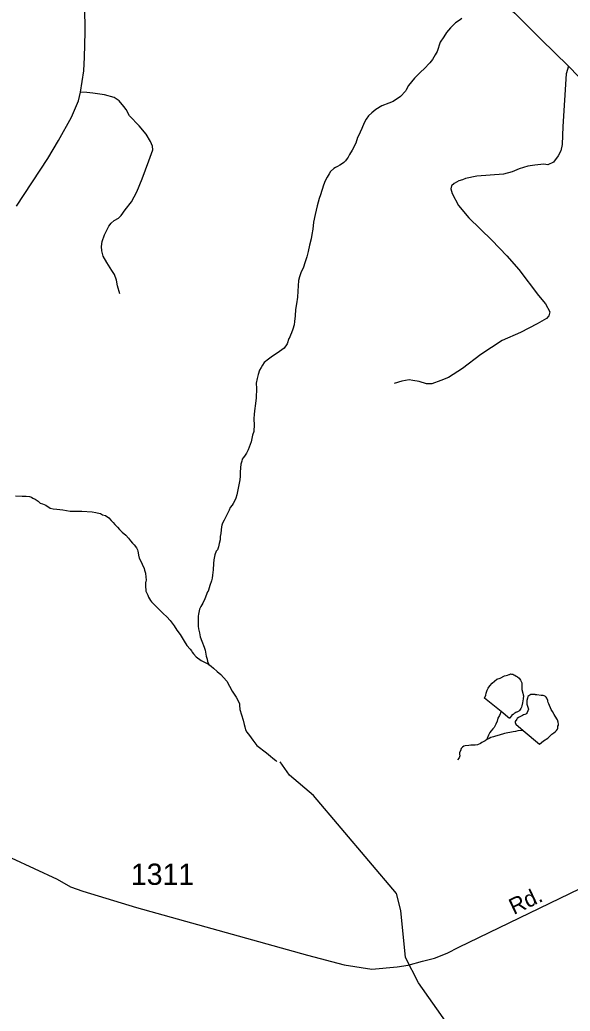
# Model space of a CAD drawing. Extents: x 2220236 to 2384410, y 720751 to 894131.
# Drawn here: x 2267338 to 2270572, y 818722 to 824550 of the extents above; entities that cross this region are included whole.
import ezdxf

# ---------------------------------------------------------------- set-up
doc = ezdxf.new("R2010")
doc.units = 0
for name, color, linetype in [('Exist Hydrographic Misc Water Feature', 7, 'Continuous'), ('Exist Hydrographic Pond Under 1500 Sq Ft', 7, 'Continuous'), ('Exist Road Non-System Type 51', 7, 'Continuous'), ('Exist Road Secondary Type 51 Attributed', 7, 'Continuous'), ('Exist Road Secondary Type 51 Label', 7, 'Continuous'), ('Exist Road Secondary Type 51 Number Label', 7, 'Continuous')]:
    doc.layers.add(name, color=color, linetype=linetype)

msp = doc.modelspace()

# ---------------------------------------------------------------- linework, layer by layer
at = {"layer": 'Exist Hydrographic Misc Water Feature'}
for points in [[(2269935.1, 824557.6), (2269919.2, 824547.4), (2269899.2, 824533.1), (2269885.5, 824519.3), (2269869.7, 824503.2), (2269845.9, 824475.2), (2269830.3, 824450.9), (2269808.6, 824418.5), (2269791.1, 824364.8), (2269779.2, 824344.4), (2269763.2, 824317.8), (2269747.7, 824297.5), (2269713.8, 824261.4), (2269694.1, 824243.8), (2269656.6, 824206.8), (2269622.6, 824164.9), (2269609, 824138.9), (2269605.2, 824130.8), (2269575.7, 824100.3), (2269531.8, 824070), (2269505.7, 824059.7), (2269466, 824045.1), (2269430.4, 824022.9), (2269406.4, 824004.4), (2269386.7, 823986.8), (2269372.9, 823966.7), (2269361.2, 823944.7), (2269347.5, 823912.1), (2269337.8, 823890.4), (2269329.6, 823872.5), (2269321.7, 823857.9), (2269312.2, 823826), (2269290.7, 823783.8), (2269274.7, 823757.8), (2269266.9, 823743.3), (2269261.1, 823735.2), (2269251, 823721.6), (2269241, 823711), (2269227.3, 823701.4), (2269219.3, 823695), (2269205.4, 823688.8), (2269193.5, 823682.5), (2269183.5, 823677.1), (2269164.1, 823658.5), (2269155.9, 823644.9), (2269144.1, 823626.1), (2269132.2, 823604.3), (2269122.4, 823578.3), (2269105.2, 823521.9), (2269097.2, 823500.1), (2269085.5, 823457.7), (2269073.9, 823405.5), (2269064.5, 823361.4), (2269059, 823319.5), (2269053.1, 823287.8), (2269049.3, 823263.3), (2269039.7, 823225.8), (2269032, 823188.9), (2269024.5, 823157.2), (2269012.6, 823121.4), (2269004.8, 823095.3), (2268989.4, 823062.8), (2268981.7, 823039), (2268975.7, 823017.2), (2268974.1, 822986.7), (2268972.4, 822954.9), (2268968.7, 822918.9), (2268963, 822880.3), (2268957.4, 822847), (2268955.7, 822811), (2268952, 822776.6), (2268950.3, 822757), (2268942.5, 822730.9), (2268934.6, 822710.4), (2268928.7, 822696.7), (2268920.7, 822676.2), (2268919.1, 822676.3), (2268909, 822646.3), (2268891.4, 822620.4), (2268849.7, 822590.1), (2268821.8, 822573.3), (2268800.1, 822555.1), (2268774.1, 822534.9), (2268764.3, 822520.4), (2268756.5, 822506.8)], [(2268756.5, 822506.8), (2268746.7, 822490.6), (2268738.9, 822464.5), (2268733.2, 822442.3), (2268727.4, 822414.5), (2268727.7, 822382.7), (2268726.2, 822328.6), (2268722.6, 822294.3), (2268716.8, 822252.4), (2268715, 822230.5), (2268712.9, 822206.6), (2268713.4, 822198.4), (2268715.5, 822172.1), (2268715.4, 822168.1), (2268715.8, 822156.7), (2268713.9, 822144.2), (2268712, 822130.5), (2268705.9, 822108.3), (2268696.6, 822068.5), (2268684.8, 822038.2), (2268678.9, 822022), (2268669, 822001.8), (2268657.5, 821985.7), (2268649.4, 821976), (2268645.3, 821967.9), (2268641.8, 821955.5), (2268635.8, 821937.6), (2268632.3, 821893.4), (2268632.4, 821867.1), (2268630.6, 821845.8), (2268618.9, 821787), (2268613.4, 821757.6), (2268607.7, 821737.4), (2268599.5, 821721.2), (2268591.7, 821707.2), (2268585.9, 821696.9), (2268574.1, 821683), (2268568.2, 821666.7), (2268558.3, 821647.3), (2268548.4, 821628.8), (2268538.8, 821608.3), (2268528.9, 821590.5), (2268525.1, 821578.4), (2268523.2, 821568.6), (2268521.2, 821552.2), (2268519.8, 821531), (2268515.5, 821512), (2268514.1, 821492.4), (2268510.1, 821472.1), (2268506.1, 821452.5), (2268498.5, 821434.6), (2268492.4, 821426.6), (2268482.8, 821404.5), (2268480.9, 821394), (2268476.9, 821376), (2268475.2, 821353.8), (2268473.4, 821316.1), (2268469.8, 821286), (2268467.8, 821268), (2268464.2, 821252.3), (2268454.4, 821224), (2268446.7, 821197.9), (2268442.5, 821188.2), (2268440.6, 821188.2), (2268425.3, 821145.9), (2268413.2, 821119.9), (2268401.4, 821101.1), (2268393.5, 821085.9), (2268389.8, 821065.3), (2268388, 821055.5), (2268386.1, 821043.4), (2268386.5, 821017.1), (2268386.1, 820999.1), (2268386.5, 820985), (2268388.5, 820969.5), (2268392.9, 820947.1), (2268397.4, 820923.4), (2268407.3, 820897.6), (2268421.7, 820861.2), (2268425.9, 820844.1), (2268432.1, 820809.5), (2268438.3, 820792), (2268440.3, 820778.2), (2268448.1, 820759)], [(2267312.1, 821751.8), (2267352.1, 821750.3), (2267374.1, 821750.5), (2267394.1, 821748.4), (2267406.1, 821744.2), (2267414.2, 821738.2), (2267428.2, 821733), (2267444.3, 821720.5), (2267456.2, 821708.8), (2267470.6, 821705.2), (2267490.4, 821697.2), (2267516.6, 821679.6), (2267532.6, 821676), (2267554.5, 821673.9), (2267590.5, 821669.9), (2267632.7, 821662.5), (2267702.5, 821661), (2267762.5, 821658.1), (2267784.7, 821653.4), (2267792.5, 821651.6), (2267810.8, 821648), (2267822.8, 821640.5), (2267840.8, 821636.9), (2267860.8, 821622.3), (2267875.2, 821606.6), (2267885.2, 821594.9), (2267895.4, 821583.2), (2267911.5, 821567.2), (2267923.7, 821553.1), (2267939.7, 821537.1), (2267959.7, 821519.6), (2267976.1, 821501.9), (2267988.2, 821486.2), (2268000.4, 821473.5), (2268010.4, 821464.4), (2268022.8, 821446.1), (2268028.5, 821434.5), (2268030.6, 821426.3), (2268033, 821416.4), (2268035, 821402.2), (2268038.9, 821385.8), (2268049.1, 821368.5), (2268057.2, 821350.3), (2268067.8, 821324.5), (2268069.6, 821314.6), (2268075.8, 821296.4), (2268078.3, 821274.4), (2268079.9, 821258.6), (2268078.4, 821246.5), (2268076.3, 821242.3), (2268076.6, 821224.3), (2268076.7, 821216.1), (2268078.7, 821199), (2268078.8, 821190.8), (2268082.9, 821182.5), (2268089.2, 821168.2), (2268093.2, 821156.7), (2268105.3, 821136.8), (2268111.3, 821128.4), (2268141.8, 821096.6)], [(2268141.8, 821096.6), (2268179.8, 821059.1), (2268202.3, 821039.6), (2268220.6, 821019.6), (2268244.5, 820987.9), (2268260.7, 820962.3), (2268279.2, 820936.4), (2268303.3, 820896.5), (2268319.6, 820872.5), (2268337.8, 820850.8), (2268345.8, 820840.8), (2268349.9, 820833.2), (2268357.9, 820823.2), (2268373.9, 820804.8), (2268402.4, 820783.9), (2268434.5, 820767.5), (2268448.1, 820759)], [(2268448.1, 820759), (2268462.7, 820749.9), (2268476.8, 820738.1), (2268496.8, 820718), (2268519, 820700.2), (2268535.1, 820684.4), (2268553.3, 820661.1), (2268585.9, 820603), (2268608.4, 820567.1), (2268628.7, 820529.9), (2268628.5, 820521.8), (2268630.9, 820495.5), (2268641, 820463.1), (2268649.6, 820433.4), (2268655.7, 820408), (2268660, 820393.8), (2268663.8, 820375.7), (2268672.1, 820361.8), (2268688.4, 820341.8), (2268706.5, 820314.2), (2268730.8, 820284.1), (2268787, 820241.3), (2268811.2, 820221.1), (2268825.4, 820209.4), (2268841.5, 820194.9), (2268848.3, 820189.2)], [(2270166, 820483.4), (2270156.6, 820459.6), (2270146.5, 820445.1), (2270142.8, 820427.1), (2270135.3, 820409.2), (2270131.2, 820401.1), (2270125, 820389.1), (2270117.3, 820381.1), (2270107.2, 820370.4), (2270099.5, 820360.8), (2270093.7, 820348.7), (2270091.6, 820344.5), (2270087.8, 820334.8), (2270085.8, 820330.9), (2270084, 820325), (2270083.9, 820322.7), (2270081.9, 820318.5)], [(2270296.9, 820372.4), (2270265.3, 820370.4), (2270251.5, 820365.8), (2270237.3, 820363.8), (2270187.2, 820353.4), (2270155.6, 820344.8), (2270133.5, 820338.7), (2270121.6, 820335), (2270105.8, 820331.1), (2270095.8, 820324.8), (2270081.9, 820318.5)], [(2270081.9, 820318.5), (2270071.9, 820310.5), (2270063.9, 820306.7), (2270052.3, 820300.4), (2270046, 820296.3), (2270028.1, 820288.4), (2270014.3, 820286.4), (2269988.1, 820286), (2269976.2, 820283.9), (2269954.5, 820281.8), (2269946.3, 820279.6), (2269940.2, 820273.2), (2269934.6, 820269.1), (2269932.2, 820265.2), (2269930.5, 820260.9), (2269928.7, 820255.4), (2269922.6, 820243.1), (2269922.7, 820233.2), (2269922.8, 820223.4), (2269919, 820211.3), (2269910.8, 820199)], [(2270317.1, 817694.8), (2270265.2, 817945.2), (2270144, 818344.5), (2270068.2, 818451.1), (2269850.2, 818649.2), (2269681.2, 818888.8), (2269605.1, 819037.9), (2269577.1, 819314), (2269551.2, 819412.9), (2269063.2, 819990.5), (2268922.9, 820108.7), (2268867.2, 820188.1)]]:
    msp.add_lwpolyline(points, dxfattribs=at)
at = {"layer": 'Exist Hydrographic Pond Under 1500 Sq Ft'}
for points in [[(2270166, 820483.4), (2270069.6, 820562.4), (2270077.5, 820580.3), (2270079.3, 820590.8), (2270085.3, 820608.7), (2270091.1, 820621), (2270100.9, 820634.6), (2270113, 820650.8), (2270126.7, 820662.9), (2270140.7, 820673.1), (2270160.5, 820679.3), (2270186.4, 820693.5), (2270196.6, 820695.9), (2270204.2, 820698.1), (2270214.5, 820702.1), (2270216.4, 820702.1), (2270220.4, 820703.6), (2270222.4, 820704.3), (2270228.3, 820704.1), (2270234.5, 820702.4), (2270240.3, 820699.9), (2270246.2, 820698.2), (2270254.3, 820692.1), (2270262.4, 820688), (2270272.4, 820680.3), (2270280.7, 820668.6), (2270282.9, 820663), (2270288.6, 820653), (2270289, 820644.8), (2270288.9, 820638.3), (2270289, 820626.8), (2270289, 820612.7), (2270293.2, 820590.6), (2270295.3, 820582.4), (2270297.4, 820574.8), (2270295.8, 820558.4), (2270293.6, 820546.3), (2270292, 820534.9), (2270288, 820516.9), (2270286.2, 820508.8), (2270282.1, 820500.6), (2270274.4, 820490), (2270270, 820486.1), (2270258.4, 820480.5), (2270256.5, 820480.5), (2270252.5, 820478.3), (2270246.5, 820474.2), (2270242.5, 820471.9), (2270236.5, 820466.2), (2270228.1, 820459.8), (2270226.5, 820458.2), (2270216.7, 820446.2), (2270216.6, 820442), (2270166, 820483.4)], [(2270296.9, 820372.4), (2270391.9, 820291.7), (2270416, 820311.6), (2270441.6, 820327.4), (2270457.6, 820341.9), (2270465.3, 820349.9), (2270475.3, 820357.9), (2270487, 820365.9), (2270491, 820372.3), (2270497.1, 820380.4), (2270499.2, 820386.3), (2270500.7, 820396.7), (2270502.8, 820402.6), (2270502.9, 820408.2), (2270502.5, 820420.6), (2270498.5, 820434.5), (2270484.6, 820456.1), (2270478.2, 820466.1), (2270468.1, 820484.3), (2270460.1, 820496), (2270446, 820528.4), (2270443.6, 820535.7), (2270441.4, 820543.9), (2270441.5, 820548.2), (2270437.5, 820558.1), (2270435.3, 820562.1), (2270431.4, 820568.1), (2270427.3, 820572.1), (2270419.5, 820575.5), (2270413.3, 820577.3), (2270401.5, 820577.5), (2270377.3, 820581.3), (2270369.4, 820581.5), (2270367.5, 820583.2), (2270359.3, 820583.3), (2270355.3, 820583.4), (2270349.4, 820582.9), (2270343.5, 820583), (2270339.6, 820583.1), (2270335.3, 820580.6), (2270329.3, 820576.7), (2270323.6, 820572.6), (2270321.8, 820562.8), (2270317.6, 820549.1), (2270317.8, 820526.8), (2270328, 820497.1), (2270324.1, 820486.6), (2270320.3, 820476.9), (2270316.3, 820472.7), (2270312.3, 820468.9), (2270306.3, 820466.4), (2270298.4, 820464.9), (2270292.4, 820460.1), (2270268.6, 820448.4), (2270260.6, 820442), (2270258.5, 820437.8), (2270248.7, 820424.3), (2270248.9, 820418.3), (2270253, 820410.1), (2270296.9, 820372.4)]]:
    msp.add_lwpolyline(points, dxfattribs=at)
at = {"layer": 'Exist Road Non-System Type 51'}
for points in [[(2270563.3, 824279), (2270549.5, 824233.7), (2270529.9, 823922.7), (2270525.9, 823818.3), (2270518.1, 823780.9), (2270502.3, 823751.4), (2270474.8, 823714), (2270441.3, 823698.2), (2270416.8, 823701.2), (2270364.9, 823696.7), (2270323, 823690.2), (2270273.3, 823673.8), (2270231.3, 823657.5), (2270179.5, 823643), (2270023.7, 823631.4), (2269958, 823616.8), (2269938.7, 823609.7), (2269917, 823603.8), (2269903.3, 823595.9), (2269891.4, 823588), (2269875.7, 823574.2), (2269871.8, 823556.5), (2269879.6, 823528.9), (2269915.1, 823458.1), (2269976, 823387.2), (2270111.8, 823255.3), (2270200.3, 823162.8), (2270271.2, 823082.1), (2270386.3, 822930.5), (2270427.6, 822881.2), (2270452.2, 822834), (2270446.3, 822810.4), (2270432.5, 822794.6), (2270377.4, 822763.1), (2270281, 822711.9), (2270171.8, 822664.7), (2270047.9, 822582), (2269939.6, 822501.3), (2269857, 822448.1), (2269811.8, 822430.4), (2269758.6, 822410.7), (2269727.2, 822410.7), (2269683.9, 822424.5), (2269647.5, 822430.4), (2269625.8, 822434.4), (2269583.5, 822426.5), (2269538.3, 822412.7)], [(2267924.7, 822940.1), (2267912.4, 822985.7), (2267905.4, 823019.1), (2267894.9, 823052.5), (2267877.3, 823077.1), (2267849.2, 823122.8), (2267828.2, 823161.4), (2267819.4, 823191.3), (2267817.6, 823217.7), (2267821.1, 823247.5), (2267835.2, 823286.2), (2267861.5, 823337.1), (2267873.8, 823354.7), (2267891.4, 823370.5), (2267917.7, 823384.6), (2267933.5, 823400.4), (2267956.3, 823433.8), (2267993.2, 823481.2), (2268024.8, 823539.2), (2268056.4, 823614.8), (2268095.1, 823721.9), (2268119.6, 823785.2), (2268117.9, 823808), (2268105.6, 823834.4), (2268081, 823878.3), (2268038.9, 823927.5), (2267982.7, 823985.5), (2267961.6, 824022.4), (2267949.3, 824041.7), (2267921.2, 824075.1), (2267891.4, 824094.4), (2267835.2, 824110.2), (2267766.7, 824119), (2267731.6, 824122.5), (2267693.6, 824124.5)]]:
    msp.add_lwpolyline(points, dxfattribs=at)
at = {"layer": 'Exist Road Secondary Type 51 Attributed'}
for points in [[(2267318.1, 823454.1), (2267503, 823735.7), (2267564, 823840), (2267640.7, 823977.8), (2267682.7, 824073.3), (2267693.6, 824124.5), (2267713, 824251.5), (2267718.2, 824331.5), (2267720.8, 824477.4), (2267719.3, 824633.4), (2267725.3, 824769.2), (2267727.3, 824901.1), (2267730.2, 825186.6), (2267740.1, 825259.4), (2267753.9, 825326.3), (2267781.4, 825401.1), (2267810.9, 825474), (2267848.3, 825558.6), (2267879.9, 825620.4), (2267921.3, 825696.7)], [(2269984.9, 824832.2), (2270099, 824722), (2270246.6, 824590.1), (2270400, 824436.5), (2270563.3, 824279), (2270738.4, 824095.9), (2270923.4, 823901), (2271076.8, 823741.6), (2271288.3, 823525), (2271428, 823379.3), (2271581.5, 823231.7), (2271702.5, 823131.3), (2271868, 823013.8)], [(2266879.9, 819811), (2267556.1, 819497.9), (2267635.1, 819452.1), (2267708.3, 819426.8), (2268024, 819330.8), (2269029.2, 819050.3), (2269243.9, 818994.7), (2269406.8, 818969.4), (2269554.6, 818982), (2269620.2, 818992.2), (2269703.6, 819014.9), (2269774.3, 819032.6), (2269849.2, 819061.8), (2269918.7, 819098.4), (2270747.9, 819500.1), (2271686.2, 819937.3)]]:
    msp.add_lwpolyline(points, dxfattribs=at)

# ---------------------------------------------------------------- texts
at = {"layer": 'Exist Road Secondary Type 51 Label'}
msp.add_text('Rd.', height=95, rotation=25.28224, dxfattribs=at).set_placement((2270240.7, 819286.8))
at = {"layer": 'Exist Road Secondary Type 51 Number Label'}
msp.add_text('1311', height=125, dxfattribs=at).set_placement((2267990.3, 819464.3))

doc.saveas('drawing.dxf')
